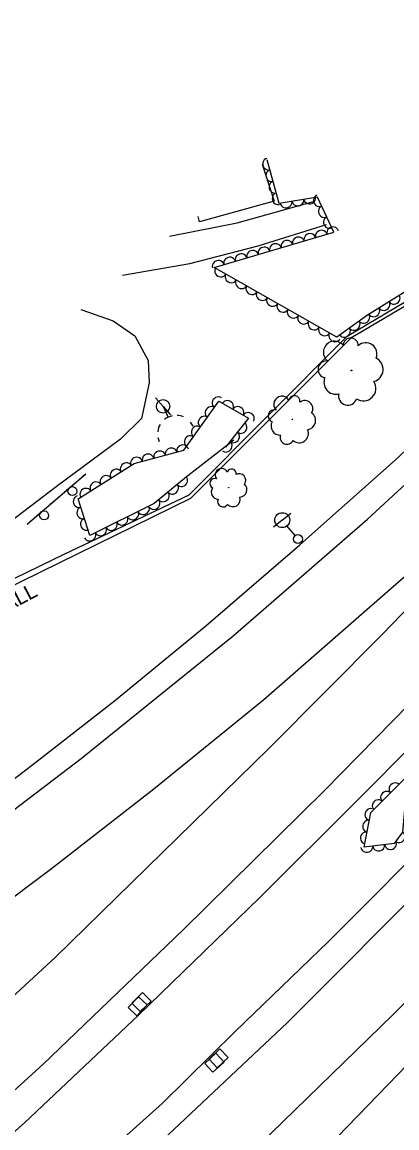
# Model space of a CAD drawing. Extents: x 1722896 to 1754269, y 648279 to 666297.
# Drawn here: x 1741688.8 to 1741814.4, y 650610.3 to 650981.1 of the extents above; entities that cross this region are included whole.
import ezdxf

# ---------------------------------------------------------------- set-up
doc = ezdxf.new("R2010")
doc.units = 0
for name, color, linetype in [('DESIGN - CENTERLINE - Proposed Text', 7, 'Continuous'), ('DESIGN - SCRATCH - User 1', 7, 'Continuous'), ('SURVEY - CENTERLINE - Preliminary Text', 7, 'Continuous'), ('SURVEY - DRAINAGE - Natural Features', 7, 'Continuous'), ('SURVEY - DTM - Breaklines', 7, 'Continuous'), ('SURVEY - VEGETATION - Features with Text', 7, 'Continuous')]:
    doc.layers.add(name, color=color, linetype=linetype)

msp = doc.modelspace()

# ---------------------------------------------------------------- linework, layer by layer
at = {"layer": 'DESIGN - CENTERLINE - Proposed Text'}
msp.add_lwpolyline([(1741769.23, 650933.44), (1741773.27, 650921.03), (1741748.27, 650914.04), (1741747.78, 650915.91)], dxfattribs=at)
at = {"layer": 'DESIGN - SCRATCH - User 1'}
for points in [[(1741600.67, 650752.84), (1741636.87, 650770.57), (1741702.9, 650802.65), (1741744.74, 650822.56), (1741797.75, 650875.7), (1741820.53, 650889.26), (1741873.73, 650919.86), (1741914.12, 650943.26), (1741955.74, 650983.61), (1741999.85, 651026.86), (1742038.23, 651064.17), (1742072.47, 651099.44), (1742120.23, 651147.99), (1742160.86, 651188.97), (1742161.77, 651188.04)], [(1742161.77, 651188.04), (1742112.44, 651137.55), (1742072.23, 651096.93), (1742029.85, 651054.35), (1741982.26, 651007.97), (1741914.54, 650941.86), (1741859.75, 650910.96), (1741798.91, 650875.13), (1741745.21, 650821.33), (1741675.75, 650787.29), (1741608.87, 650754.65), (1741601.2, 650750.77)], [(1741690.42, 650812.76), (1741710.09, 650829.62)], [(1741709.4, 650829.03), (1741710.09, 650829.62)], [(1741702.91, 650823.47), (1741706.41, 650826.46)], [(1741707.62, 650827.5), (1741709.4, 650829.03)], [(1741699.91, 650820.9), (1741701.7, 650822.43)], [(1741693.42, 650815.33), (1741696.91, 650818.33)], [(1741698.13, 650819.37), (1741699.91, 650820.9)], [(1741690.42, 650812.76), (1741692.21, 650814.29)]]:
    msp.add_lwpolyline(points, dxfattribs=at)
for centre in [(1741705.62, 650823.81), (1741696.13, 650815.68)]:
    msp.add_arc(centre, 1.5, 243.8642, 243.8544, dxfattribs=at)
at = {"layer": 'SURVEY - CENTERLINE - Preliminary Text'}
for points in [[(1741620.01, 650668.5), (1741665.65, 650701.56), (1741708.59, 650734.1), (1741759.45, 650775.23), (1741804.57, 650814.37), (1741846.02, 650852.57), (1741886.43, 650891.64), (1741920.03, 650924.63), (1741958.01, 650963.74), (1742017.37, 651023.32), (1742062.06, 651068.58), (1742140.03, 651147.53), (1742197.84, 651207.13), (1742231.46, 651240.95), (1742300.83, 651312.55), (1742354.04, 651368.02)], [(1741648.78, 650588.94), (1741695.82, 650631.69), (1741742.71, 650676.66), (1741790.09, 650723.45), (1741830.1, 650764.21), (1741877.41, 650812.99), (1741920.46, 650857.49), (1741957.7, 650896.69), (1742001.16, 650941.81), (1742041.74, 650984.23), (1742077.82, 651021.35), (1742121.74, 651066.85), (1742157.73, 651104.39), (1742194.98, 651143.33), (1742233.92, 651183.85), (1742272.01, 651223.99), (1742318.47, 651271.76), (1742382.26, 651339.02)], [(1742379.77, 651320.5), (1742344.76, 651285.24), (1742301.4, 651239.35), (1742256.68, 651193.49), (1742222.85, 651157.68), (1742185.94, 651119.48), (1742139.38, 651071.04), (1742091.7, 651021.59), (1742053.2, 650981.31), (1742015.63, 650941.66), (1741978.68, 650903.45), (1741947.95, 650871.77), (1741908.71, 650831.03), (1741880.07, 650801.31), (1741839.8, 650759.02), (1741801.09, 650720.05), (1741768.42, 650687.53), (1741727.8, 650648.12), (1741689.57, 650612.01), (1741652.52, 650579.11)], [(1741662.03, 650552.37), (1741693.72, 650580.8), (1741735.66, 650618.41), (1741760.13, 650642.66), (1741791.48, 650672.81), (1741831.82, 650713.25), (1741859.8, 650742.9), (1741902.81, 650787.37), (1741925.53, 650811.19), (1741957.34, 650843.77), (1741997.58, 650885.7), (1742045.9, 650935.89), (1742073.55, 650964.85), (1742102.33, 650993.94), (1742131.19, 651024.04), (1742170.69, 651064.96), (1742197.55, 651092.77), (1742233.01, 651128.94), (1742286.67, 651184.87), (1742331.6, 651231.91), (1742374.24, 651277.22)], [(1741665.14, 650542.47), (1741732.08, 650602.65), (1741777.65, 650645.56), (1741828.16, 650696.23), (1741889.96, 650758.76), (1741942.34, 650813.23), (1741999.45, 650872.43), (1742051.27, 650926.68), (1742111.76, 650989.91), (1742157.61, 651036.91), (1742198.1, 651078.94), (1742240.45, 651122.93), (1742278.56, 651162.31), (1742324.63, 651210.09), (1742372.42, 651259.14)], [(1741673.55, 650518.76), (1741717.3, 650557.52), (1741767.94, 650604.38), (1741813.01, 650648.18), (1741855.79, 650691.07), (1741899.28, 650735.62), (1741939.81, 650777.49), (1742025.75, 650866.63), (1742088.72, 650932.61), (1742105.54, 650949.83), (1742110.58, 650945.42), (1742075.57, 650908.08), (1742030.26, 650859.13), (1741983.04, 650808.7), (1741939.59, 650761.18), (1741903.85, 650722.16), (1741868.57, 650684.91), (1741838.34, 650652.72), (1741781, 650593.29), (1741740.84, 650553.63), (1741681.77, 650496.29)], [(1741618.42, 650678.36), (1741645.48, 650697.18), (1741670.87, 650715.71), (1741694.43, 650733.65), (1741719.78, 650753.51), (1741750.33, 650778.63), (1741781.85, 650805.83), (1741813.75, 650834.13), (1741842.15, 650860.88), (1741884.14, 650900.7), (1741910.59, 650926.16)], [(1741738.12, 650909.23), (1741760.86, 650913.79), (1741786.43, 650920.95)], [(1741722.44, 650896.23), (1741744.97, 650900.12), (1741767.87, 650906.07), (1741790.74, 650913.22)], [(1741628.71, 650644.85), (1741658.54, 650667.24), (1741698.59, 650697.3), (1741732.9, 650723.95), (1741769.73, 650753.94), (1741821.09, 650798.72), (1741878.26, 650850.2), (1741925.92, 650897.63), (1741873.6, 650842.42), (1741842.12, 650809.57), (1741809.29, 650775.65), (1741771.61, 650737.59), (1741699.94, 650667.49), (1741640.09, 650612.32)], [(1741708.44, 650884.73), (1741719.3, 650880.93), (1741726.56, 650875.84), (1741731.01, 650867.55), (1741731.39, 650860.16), (1741728.8, 650848.18), (1741721.69, 650841.25), (1741700.17, 650825.23), (1741685.15, 650813.74), (1741676.92, 650813.2), (1741673.25, 650831.42), (1741672.14, 650840.5), (1741676.06, 650857.6), (1741674.98, 650862.76)]]:
    msp.add_lwpolyline(points, dxfattribs=at)
at = {"layer": 'SURVEY - DRAINAGE - Natural Features'}
for p, q in [((1741728.78, 650652.45), (1741728.78, 650652.45)), ((1741727.49, 650651.1), (1741727.49, 650651.1)), ((1741754.6, 650633.61), (1741754.6, 650633.61)), ((1741753.24, 650632.12), (1741753.24, 650632.12))]:
    msp.add_line(p, q, dxfattribs=at)
for points in [[(1741728.39, 650649.27), (1741725.59, 650652.13), (1741729.17, 650655.63), (1741731.97, 650652.77), (1741728.39, 650649.27)], [(1741727.19, 650647.91), (1741724.32, 650650.69), (1741727.79, 650654.28), (1741730.67, 650651.5), (1741727.19, 650647.91)], [(1741754.16, 650630.44), (1741751.41, 650633.35), (1741755.05, 650636.78), (1741757.8, 650633.87), (1741754.16, 650630.44)], [(1741752.74, 650628.96), (1741750.05, 650631.92), (1741753.74, 650635.29), (1741756.44, 650632.33), (1741752.74, 650628.96)]]:
    msp.add_lwpolyline(points, dxfattribs=at)
at = {"layer": 'SURVEY - DTM - Breaklines'}
for p, q in [((1741736.01, 650852.22), (1741733.53, 650855.03)), ((1741736.01, 650852.22), (1741738.49, 650849.41)), ((1741736.01, 650852.22), (1741737.74, 650848.53)), ((1741737.15, 650849.79), (1741737.74, 650848.53)), ((1741775.94, 650814.07), (1741778.83, 650816.46)), ((1741775.94, 650814.07), (1741773.05, 650811.68)), ((1741780.24, 650808.87), (1741777.54, 650812.14))]:
    msp.add_line(p, q, dxfattribs=at)
for centre, radius in [((1741736.01, 650852.22), 2.25), ((1741775.94, 650814.07), 2.5), ((1741781.2, 650807.71), 1.5)]:
    msp.add_circle(centre, radius, dxfattribs=at)
for start_param, end_param in [(1.352995, 1.815775), (0.730907, 1.085951), (2.156577, 2.588895), (0, 0.255182), (2.883049, 3.125465)]:
    msp.add_ellipse((1741740.41, 650842.95), major_axis=(5.66, 2.65), ratio=0.99712, start_param=start_param, end_param=end_param, dxfattribs=at)
at = {"layer": 'SURVEY - VEGETATION - Features with Text'}
for points in [[(1741870.72, 651021.05), (1741877.16, 651001.29), (1741892.46, 651004.37), (1741897.66, 650986.99), (1741891.02, 650965.12), (1741876.67, 650945.33), (1741872.87, 650934.05), (1741866.69, 650923.01), (1741858.74, 650916.11), (1741830.95, 650899.21), (1741804.48, 650882.84), (1741794.22, 650875.43), (1741753.09, 650898.81), (1741793.2, 650910.58), (1741787.78, 650922.38), (1741774.91, 650920.29), (1741770.94, 650934.84)], [(1741743.82, 650828.54), (1741733.03, 650819.6), (1741711.43, 650808.94), (1741707.54, 650821.18), (1741726.32, 650833.08), (1741743.01, 650837.52), (1741754.74, 650853.93), (1741764.63, 650848.22), (1741756.93, 650838.54)], [(1741759.68, 650840.93), (1741743.3, 650828.16)], [(1741836.8, 650737.43), (1741816.96, 650716.93), (1741816.3, 650709.4), (1741813.49, 650705.68), (1741803.44, 650704.44), (1741805.68, 650716.01), (1741828.8, 650739.13), (1741862.4, 650772.59), (1741892.72, 650804.64), (1741918.77, 650832.83), (1741925.11, 650831.73), (1741920.05, 650820.24), (1741900.27, 650801.66), (1741897.84, 650792.31), (1741895.29, 650791.14), (1741883.72, 650786.76), (1741878.05, 650780.26), (1741877.62, 650772.02), (1741867.77, 650762.34), (1741859.04, 650755.46), (1741847.93, 650748.49), (1741836.87, 650738.2)]]:
    msp.add_lwpolyline(points, dxfattribs=at)
for centre, radius in [((1741799.14, 650864.25), 0.13), ((1741779.35, 650847.87), 0.0953), ((1741758, 650824.97), 0.0756)]:
    msp.add_circle(centre, radius, dxfattribs=at)
for centre, radius, start, end in [((1741793.46, 650870.36), 3.71, 38.9714, 232.3911), ((1741798.89, 650872.59), 2.55, 358.9507, 177.6964), ((1741804, 650869.85), 3.71, 336.8346, 133.6235), ((1741790.78, 650864.63), 2.82, 81.5901, 258.9092), ((1741805.52, 650864.61), 4.23, 285.8873, 63.4116), ((1741793.92, 650860.29), 4, 156.8771, 283.7228), ((1741803.14, 650858.28), 4.21, 236.7832, 32.6216), ((1741775.86, 650852.91), 2.73, 30.7502, 224.1698), ((1741780.04, 650853.96), 1.87, 350.7295, 169.4751), ((1741797.89, 650855.72), 3.1, 167.0361, 342.0363), ((1741783.48, 650851.43), 2.73, 328.6133, 125.4022), ((1741773.31, 650849.02), 2.07, 73.3688, 250.688), ((1741784.03, 650847.46), 3.11, 277.6661, 55.1903), ((1741775.13, 650845.54), 2.94, 148.6559, 275.5015), ((1741781.63, 650843.1), 3.09, 228.5619, 24.4004), ((1741777.54, 650841.79), 2.28, 158.8148, 333.8151), ((1741755.64, 650829.22), 2.16, 25.0839, 218.5036), ((1741759.03, 650829.72), 1.49, 345.0632, 163.8088), ((1741761.54, 650827.46), 2.17, 322.9471, 119.736), ((1741753.32, 650826.35), 1.65, 67.7026, 245.0217), ((1741761.67, 650824.28), 2.47, 271.9998, 49.524), ((1741754.49, 650823.46), 2.33, 142.9896, 269.8353), ((1741759.43, 650821.02), 2.45, 222.8956, 18.7341), ((1741756.1, 650820.31), 1.81, 153.1485, 328.1488)]:
    msp.add_arc(centre, radius, start, end, dxfattribs=at)
for centre, major_axis in [((1741771.31, 650933.45), (-0.53, 1.93)), ((1741772.37, 650929.59), (-0.53, 1.93)), ((1741773.42, 650925.74), (-0.53, 1.93)), ((1741774.47, 650921.88), (-0.53, 1.93)), ((1741785.13, 650921.95), (-1.97, -0.32)), ((1741788.33, 650921.19), (-0.83, 1.82)), ((1741777.23, 650920.67), (-1.97, -0.32)), ((1741781.18, 650921.31), (-1.97, -0.32)), ((1741790, 650917.55), (-0.83, 1.82)), ((1741791.67, 650913.92), (-0.83, 1.82)), ((1741789.05, 650909.36), (1.92, 0.56)), ((1741792.89, 650910.49), (1.92, 0.56)), ((1741777.53, 650905.98), (1.92, 0.56)), ((1741781.37, 650907.11), (1.92, 0.56)), ((1741785.21, 650908.24), (1.92, 0.56)), ((1741762.18, 650901.48), (1.92, 0.56)), ((1741766.02, 650902.61), (1.92, 0.56)), ((1741769.86, 650903.73), (1.92, 0.56)), ((1741773.69, 650904.86), (1.92, 0.56)), ((1741754.5, 650899.23), (1.92, 0.56)), ((1741758.34, 650900.35), (1.92, 0.56)), ((1741755.29, 650897.56), (-1.74, 0.99)), ((1741758.77, 650895.59), (-1.74, 0.99)), ((1741762.25, 650893.61), (-1.74, 0.99)), ((1741765.73, 650891.63), (-1.74, 0.99)), ((1741769.2, 650889.65), (-1.74, 0.99)), ((1741772.68, 650887.68), (-1.74, 0.99)), ((1741813.47, 650888.4), (-1.7, -1.05)), ((1741776.16, 650885.7), (-1.74, 0.99)), ((1741806.66, 650884.19), (-1.7, -1.05)), ((1741810.06, 650886.29), (-1.7, -1.05)), ((1741779.63, 650883.72), (-1.74, 0.99)), ((1741783.11, 650881.74), (-1.74, 0.99)), ((1741803.32, 650882), (-1.62, -1.17)), ((1741786.59, 650879.77), (-1.74, 0.99)), ((1741790.06, 650877.79), (-1.74, 0.99)), ((1741796.83, 650877.32), (-1.62, -1.17)), ((1741800.07, 650879.66), (-1.62, -1.17)), ((1741793.54, 650875.81), (-1.74, 0.99)), ((1741754.38, 650853.43), (1.16, 1.63)), ((1741752.05, 650850.17), (1.16, 1.63)), ((1741757.67, 650852.24), (1.73, -1)), ((1741761.13, 650850.24), (1.73, -1)), ((1741749.73, 650846.92), (1.16, 1.63)), ((1741764.6, 650848.24), (1.73, -1)), ((1741747.4, 650843.66), (1.16, 1.63)), ((1741762.17, 650845.12), (-1.25, -1.57)), ((1741745.08, 650840.41), (1.16, 1.63)), ((1741757.19, 650838.86), (-1.25, -1.57)), ((1741759.68, 650841.99), (-1.25, -1.57)), ((1741734.85, 650835.35), (1.93, 0.51)), ((1741738.71, 650836.37), (1.93, 0.51)), ((1741742.58, 650837.4), (1.93, 0.51)), ((1741723.64, 650831.38), (1.69, 1.07)), ((1741727.11, 650833.29), (1.93, 0.51)), ((1741730.98, 650834.32), (1.93, 0.51)), ((1741716.88, 650827.1), (1.69, 1.07)), ((1741720.26, 650829.24), (1.69, 1.07)), ((1741713.5, 650824.96), (1.69, 1.07)), ((1741739.2, 650824.72), (-1.54, -1.28)), ((1741742.28, 650827.27), (-1.54, -1.28)), ((1741707.82, 650820.28), (-0.61, 1.91)), ((1741710.12, 650822.82), (1.69, 1.07)), ((1741736.12, 650822.16), (-1.54, -1.28)), ((1741709.03, 650816.47), (-0.61, 1.91)), ((1741729.45, 650817.84), (-1.79, -0.89)), ((1741733.04, 650819.61), (-1.54, -1.28)), ((1741710.25, 650812.66), (-0.61, 1.91)), ((1741722.28, 650814.3), (-1.79, -0.89)), ((1741725.87, 650816.07), (-1.79, -0.89)), ((1741715.11, 650810.76), (-1.79, -0.89)), ((1741718.69, 650812.53), (-1.79, -0.89)), ((1741711.52, 650808.99), (-1.79, -0.89)), ((1741813.69, 650724.02), (1.41, 1.41)), ((1741810.87, 650721.2), (1.41, 1.41)), ((1741808.04, 650718.37), (1.41, 1.41)), ((1741805.55, 650715.36), (0.38, 1.96)), ((1741804.79, 650711.43), (0.38, 1.96)), ((1741804.03, 650707.5), (0.38, 1.96)), ((1741815.15, 650707.88), (-1.21, -1.6)), ((1741804.31, 650704.55), (-1.98, -0.24)), ((1741808.28, 650705.04), (-1.98, -0.24)), ((1741812.25, 650705.53), (-1.98, -0.24))]:
    msp.add_ellipse(centre, major_axis=major_axis, ratio=0.940188, start_param=0, end_param=3.141593, dxfattribs=at)

# ---------------------------------------------------------------- texts
at = {"layer": 'DESIGN - SCRATCH - User 1'}
msp.add_text('NOISE WALL', height=5, rotation=27.7246, dxfattribs=at).set_placement((1741658.15, 650769.77))

doc.saveas('drawing.dxf')
